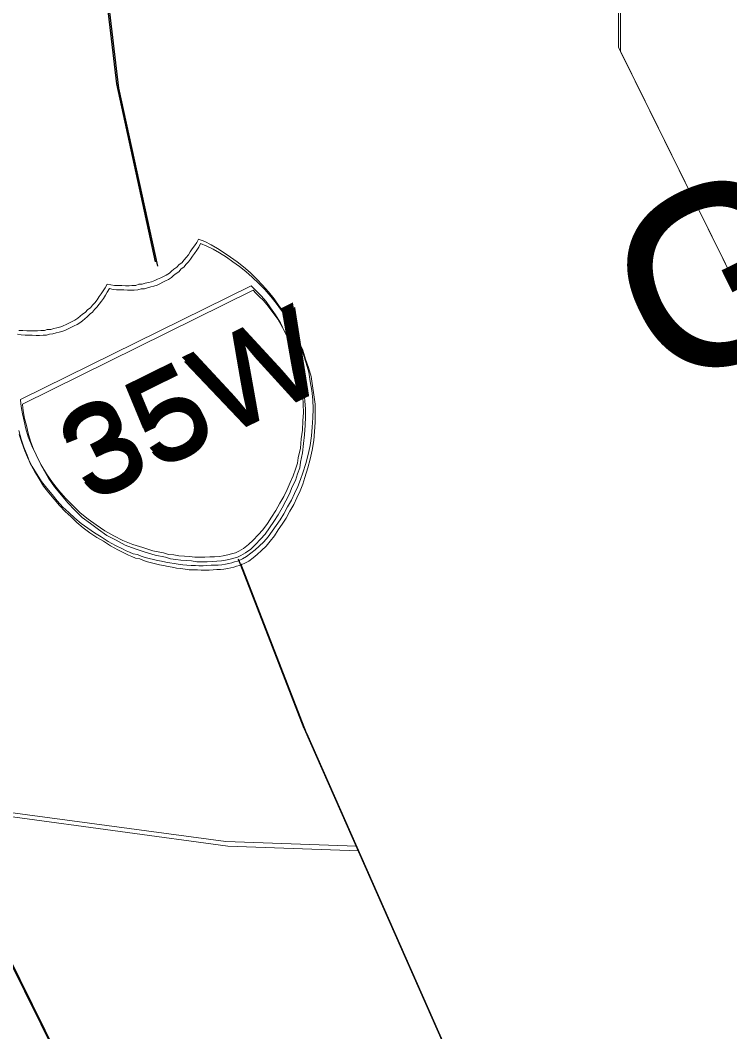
# Model space of a CAD drawing. Extents: x 2356606 to 2371222, y 6973096 to 6982644.
# Drawn here: x 2357229.6 to 2357271.7, y 6973747.7 to 6973807.5 of the extents above; entities that cross this region are included whole.
import ezdxf

# ---------------------------------------------------------------- set-up
doc = ezdxf.new("R2010")
doc.units = 0
doc.header["$LTSCALE"] = 2
doc.linetypes.add('LONG_DASHED', pattern=[7.5, 6, -1.5])
doc.layers.add('62', color=7, linetype='Continuous', lineweight=13)
doc.layers.add('63', color=7, linetype='Continuous', lineweight=13)

msp = doc.modelspace()

# ---------------------------------------------------------------- linework, layer by layer
at = {"layer": '62'}
msp.add_line((2357278.831, 6973778.071), (2357265.199, 6973805.693), dxfattribs=at)
at = {"layer": '62', "lineweight": 25}
for p, q in [((2357235.461, 6973803.512), (2357237.769, 6973792.987)), ((2357246.593, 6973765.347), (2357242.701, 6973775.37))]:
    msp.add_line(p, q, dxfattribs=at)
at = {"layer": '62'}
for points in [[(2357265.199, 6973805.693), (2357265.056, 6973867.503), (2357249.594, 6973928.478)], [(2357235.781, 6973791.575), (2357235.994, 6973791.555), (2357236.214, 6973791.564), (2357236.385, 6973791.57), (2357236.606, 6973791.579), (2357236.796, 6973791.65), (2357236.998, 6973791.649), (2357237.17, 6973791.708), (2357237.371, 6973791.756), (2357237.552, 6973791.796), (2357237.745, 6973791.866), (2357237.907, 6973791.945), (2357238.087, 6973792.036), (2357238.249, 6973792.115), (2357238.41, 6973792.195), (2357238.601, 6973792.315), (2357238.723, 6973792.423), (2357238.864, 6973792.544), (2357239.037, 6973792.656), (2357239.178, 6973792.826), (2357239.332, 6973792.924), (2357239.473, 6973793.096), (2357239.604, 6973793.237), (2357239.726, 6973793.397), (2357239.839, 6973793.578), (2357239.961, 6973793.739), (2357240.091, 6973793.928), (2357240.221, 6973794.119), (2357240.323, 6973794.321), (2357240.696, 6973794.175), (2357241.069, 6973793.984), (2357241.449, 6973793.77), (2357241.851, 6973793.516), (2357242.231, 6973793.251), (2357242.622, 6973792.969), (2357242.993, 6973792.676), (2357243.385, 6973792.341), (2357243.775, 6973791.958), (2357244.124, 6973791.603), (2357244.473, 6973791.198), (2357244.804, 6973790.785), (2357245.114, 6973790.36), (2357245.414, 6973789.956), (2357245.662, 6973789.503), (2357245.933, 6973789.058), (2357246.141, 6973788.532), (2357246.37, 6973788.019), (2357246.538, 6973787.475), (2357246.706, 6973786.982), (2357246.865, 6973786.456), (2357246.942, 6973785.893), (2357247.032, 6973785.359), (2357247.099, 6973784.816), (2357247.116, 6973784.271), (2357247.104, 6973783.739), (2357247.069, 6973783.196), (2357247.026, 6973782.673), (2357246.932, 6973782.1), (2357246.818, 6973781.566), (2357246.675, 6973781.043), (2357246.503, 6973780.483), (2357246.369, 6973780.089), (2357246.215, 6973779.688), (2357246.023, 6973779.265), (2357245.836, 6973778.874), (2357245.604, 6973778.482), (2357245.38, 6973778.071), (2357245.157, 6973777.711), (2357244.924, 6973777.369), (2357244.691, 6973777.028), (2357244.448, 6973776.708), (2357244.197, 6973776.407), (2357243.922, 6973776.147), (2357243.678, 6973775.925), (2357243.427, 6973775.726), (2357243.174, 6973775.528), (2357242.933, 6973775.407)], [(2357229.466, 6973788.96), (2357229.688, 6973788.921), (2357229.92, 6973788.908), (2357230.151, 6973788.897), (2357230.353, 6973788.894), (2357230.583, 6973788.885), (2357230.784, 6973788.884), (2357230.996, 6973788.91), (2357231.197, 6973788.909), (2357231.368, 6973788.969), (2357231.571, 6973788.971), (2357231.762, 6973789.04), (2357231.943, 6973789.079), (2357232.164, 6973789.138), (2357232.318, 6973789.187), (2357232.479, 6973789.268), (2357232.68, 6973789.366), (2357232.84, 6973789.445), (2357233.003, 6973789.525), (2357233.176, 6973789.636), (2357233.316, 6973789.754), (2357233.457, 6973789.876), (2357233.608, 6973789.976), (2357233.773, 6973790.156), (2357233.922, 6973790.257), (2357234.044, 6973790.417), (2357234.176, 6973790.556), (2357234.318, 6973790.726), (2357234.448, 6973790.918), (2357234.57, 6973791.078), (2357234.683, 6973791.259), (2357234.793, 6973791.44), (2357234.915, 6973791.653), (2357235.137, 6973791.61), (2357235.347, 6973791.586), (2357235.58, 6973791.574), (2357235.781, 6973791.575)], [(2357242.933, 6973775.407), (2357242.771, 6973775.327), (2357242.629, 6973775.259), (2357242.45, 6973775.22), (2357242.296, 6973775.17), (2357242.115, 6973775.13), (2357241.934, 6973775.091), (2357241.703, 6973775.051), (2357241.492, 6973775.024), (2357241.289, 6973775.024), (2357241.068, 6973775.015), (2357240.827, 6973774.997), (2357240.604, 6973774.987), (2357240.356, 6973774.989), (2357240.142, 6973775.01), (2357239.89, 6973775.011), (2357239.641, 6973775.013), (2357239.399, 6973775.043), (2357239.128, 6973775.086), (2357238.885, 6973775.118), (2357238.635, 6973775.168), (2357238.393, 6973775.198), (2357238.13, 6973775.269), (2357237.888, 6973775.302), (2357237.658, 6973775.363), (2357237.406, 6973775.416), (2357237.176, 6973775.476), (2357236.935, 6973775.558), (2357236.714, 6973775.652), (2357236.462, 6973775.702), (2357236.24, 6973775.794), (2357236.051, 6973775.876), (2357235.82, 6973775.987), (2357235.418, 6973776.191), (2357234.978, 6973776.423), (2357234.567, 6973776.7), (2357234.172, 6973776.931), (2357233.762, 6973777.206), (2357233.374, 6973777.49), (2357232.992, 6973777.803), (2357232.651, 6973778.137), (2357232.291, 6973778.46), (2357231.959, 6973778.825), (2357231.65, 6973779.197), (2357231.34, 6973779.573), (2357231.021, 6973779.966), (2357230.761, 6973780.389), (2357230.482, 6973780.855), (2357230.231, 6973781.309), (2357230.043, 6973781.794), (2357229.856, 6973782.277), (2357229.698, 6973782.752), (2357229.547, 6973783.255)], [(2357195.333, 6973764.01), (2357196.574, 6973762.716), (2357204.38, 6973762.201), (2357214.765, 6973759.723), (2357229.17, 6973760.385), (2357241.94, 6973758.656), (2357249.677, 6973758.384)]]:
    msp.add_lwpolyline(points, dxfattribs=at)
at = {"layer": '62', "lineweight": 25}
for points in [[(2357232.433, 6973920.486), (2357232.285, 6973919.105), (2357235.277, 6973888.336), (2357233.475, 6973857.563), (2357231.613, 6973836.018), (2357235.461, 6973803.512)], [(2357246.593, 6973765.347), (2357264.847, 6973724.041), (2357271.1, 6973715.534)]]:
    msp.add_lwpolyline(points, dxfattribs=at)
at = {"layer": '62'}
msp.add_lwpolyline([(2357243.44, 6973791.565), (2357229.779, 6973784.824), (2357229.798, 6973784.581), (2357229.834, 6973784.3), (2357229.896, 6973783.977), (2357230.002, 6973783.554), (2357230.103, 6973783.101), (2357230.239, 6973782.618), (2357230.446, 6973782.093), (2357230.716, 6973781.546), (2357230.995, 6973780.981), (2357231.314, 6973780.438), (2357231.674, 6973779.913), (2357232.053, 6973779.448), (2357232.463, 6973778.975), (2357232.873, 6973778.549), (2357233.314, 6973778.113), (2357233.795, 6973777.749), (2357234.267, 6973777.403), (2357234.769, 6973777.049), (2357235.31, 6973776.766), (2357235.853, 6973776.479), (2357236.444, 6973776.246), (2357237.037, 6973776.06), (2357237.631, 6973775.878), (2357238.245, 6973775.754), (2357238.545, 6973775.652), (2357238.857, 6973775.63), (2357239.159, 6973775.579), (2357239.491, 6973775.565), (2357239.785, 6973775.535), (2357240.105, 6973775.493), (2357240.408, 6973775.492), (2357240.708, 6973775.49), (2357241.001, 6973775.507), (2357241.273, 6973775.517), (2357241.564, 6973775.537), (2357241.795, 6973775.575), (2357242.067, 6973775.633), (2357242.29, 6973775.692), (2357242.509, 6973775.751), (2357242.713, 6973775.852), (2357242.983, 6973776.01), (2357243.298, 6973776.24), (2357243.57, 6973776.502), (2357243.865, 6973776.822), (2357244.147, 6973777.113), (2357244.412, 6973777.493), (2357244.657, 6973777.866), (2357244.91, 6973778.266), (2357245.154, 6973778.688), (2357245.376, 6973779.097), (2357245.581, 6973779.5), (2357245.754, 6973779.913), (2357245.936, 6973780.304), (2357246.07, 6973780.696), (2357246.194, 6973781.055), (2357246.236, 6973781.377), (2357246.359, 6973781.942), (2357246.411, 6973782.494), (2357246.483, 6973783.009), (2357246.507, 6973783.571), (2357246.54, 6973784.063), (2357246.532, 6973784.537), (2357246.504, 6973785), (2357246.447, 6973785.473), (2357246.39, 6973785.945), (2357246.33, 6973786.369), (2357246.212, 6973786.812), (2357246.085, 6973787.227), (2357245.955, 6973787.64), (2357245.807, 6973788.043), (2357245.636, 6973788.435), (2357245.448, 6973788.817), (2357245.179, 6973789.362), (2357244.892, 6973789.849), (2357244.59, 6973790.251), (2357244.33, 6973790.625), (2357244.041, 6973790.958), (2357243.8, 6973791.193), (2357243.6, 6973791.395)], close=True, dxfattribs=at)
at = {"layer": '62', "linetype": 'LONG_DASHED', "lineweight": 40}
msp.add_lwpolyline([(2357063.437, 6973694.625), (2357091.678, 6973637.398), (2357247.577, 6973714.339), (2357219.335, 6973771.564), (2357063.154, 6973694.485)], dxfattribs=at)
at = {"layer": '63'}
msp.add_line((2357278.701, 6973778.334), (2357265.069, 6973805.956), dxfattribs=at)
at = {"layer": '63', "lineweight": 25}
for p, q in [((2357235.331, 6973803.775), (2357237.639, 6973793.25)), ((2357246.463, 6973765.61), (2357242.571, 6973775.633))]:
    msp.add_line(p, q, dxfattribs=at)
at = {"layer": '63'}
for points in [[(2357265.069, 6973805.956), (2357264.926, 6973867.766), (2357249.464, 6973928.741)], [(2357235.651, 6973791.838), (2357235.864, 6973791.818), (2357236.084, 6973791.827), (2357236.255, 6973791.833), (2357236.476, 6973791.842), (2357236.666, 6973791.913), (2357236.868, 6973791.912), (2357237.04, 6973791.971), (2357237.241, 6973792.019), (2357237.422, 6973792.059), (2357237.615, 6973792.129), (2357237.777, 6973792.208), (2357237.957, 6973792.299), (2357238.119, 6973792.378), (2357238.28, 6973792.458), (2357238.471, 6973792.578), (2357238.593, 6973792.686), (2357238.734, 6973792.807), (2357238.907, 6973792.919), (2357239.048, 6973793.089), (2357239.202, 6973793.187), (2357239.343, 6973793.359), (2357239.474, 6973793.5), (2357239.596, 6973793.66), (2357239.709, 6973793.841), (2357239.831, 6973794.002), (2357239.961, 6973794.191), (2357240.091, 6973794.382), (2357240.193, 6973794.584), (2357240.566, 6973794.438), (2357240.939, 6973794.247), (2357241.319, 6973794.033), (2357241.721, 6973793.779), (2357242.101, 6973793.514), (2357242.492, 6973793.232), (2357242.863, 6973792.939), (2357243.255, 6973792.604), (2357243.645, 6973792.221), (2357243.994, 6973791.866), (2357244.343, 6973791.461), (2357244.674, 6973791.048), (2357244.984, 6973790.623), (2357245.284, 6973790.219), (2357245.532, 6973789.766), (2357245.803, 6973789.321), (2357246.011, 6973788.795), (2357246.24, 6973788.282), (2357246.408, 6973787.738), (2357246.576, 6973787.245), (2357246.735, 6973786.719), (2357246.812, 6973786.156), (2357246.902, 6973785.622), (2357246.969, 6973785.079), (2357246.986, 6973784.534), (2357246.974, 6973784.002), (2357246.939, 6973783.459), (2357246.896, 6973782.936), (2357246.802, 6973782.363), (2357246.688, 6973781.829), (2357246.545, 6973781.306), (2357246.373, 6973780.746), (2357246.239, 6973780.352), (2357246.085, 6973779.951), (2357245.893, 6973779.528), (2357245.706, 6973779.137), (2357245.474, 6973778.745), (2357245.25, 6973778.334), (2357245.027, 6973777.974), (2357244.794, 6973777.632), (2357244.561, 6973777.291), (2357244.318, 6973776.971), (2357244.067, 6973776.67), (2357243.792, 6973776.41), (2357243.548, 6973776.188), (2357243.297, 6973775.989), (2357243.044, 6973775.791), (2357242.803, 6973775.67)], [(2357229.558, 6973789.184), (2357229.79, 6973789.171), (2357230.021, 6973789.16), (2357230.223, 6973789.157), (2357230.453, 6973789.148), (2357230.654, 6973789.147), (2357230.866, 6973789.173), (2357231.067, 6973789.172), (2357231.238, 6973789.232), (2357231.441, 6973789.234), (2357231.632, 6973789.303), (2357231.813, 6973789.342), (2357232.034, 6973789.401), (2357232.188, 6973789.45), (2357232.349, 6973789.531), (2357232.55, 6973789.629), (2357232.71, 6973789.708), (2357232.873, 6973789.788), (2357233.046, 6973789.899), (2357233.186, 6973790.017), (2357233.327, 6973790.139), (2357233.478, 6973790.239), (2357233.643, 6973790.419), (2357233.792, 6973790.52), (2357233.914, 6973790.68), (2357234.046, 6973790.819), (2357234.188, 6973790.989), (2357234.318, 6973791.181), (2357234.44, 6973791.341), (2357234.553, 6973791.522), (2357234.663, 6973791.703), (2357234.785, 6973791.916), (2357235.007, 6973791.873), (2357235.217, 6973791.849), (2357235.45, 6973791.837), (2357235.651, 6973791.838)], [(2357242.803, 6973775.67), (2357242.641, 6973775.59), (2357242.499, 6973775.522), (2357242.32, 6973775.483), (2357242.166, 6973775.433), (2357241.985, 6973775.393), (2357241.804, 6973775.354), (2357241.573, 6973775.314), (2357241.362, 6973775.287), (2357241.159, 6973775.287), (2357240.938, 6973775.278), (2357240.697, 6973775.26), (2357240.474, 6973775.25), (2357240.226, 6973775.252), (2357240.012, 6973775.273), (2357239.76, 6973775.274), (2357239.511, 6973775.276), (2357239.269, 6973775.306), (2357238.998, 6973775.349), (2357238.755, 6973775.381), (2357238.505, 6973775.431), (2357238.263, 6973775.461), (2357238, 6973775.532), (2357237.758, 6973775.565), (2357237.528, 6973775.626), (2357237.276, 6973775.679), (2357237.046, 6973775.739), (2357236.805, 6973775.821), (2357236.584, 6973775.915), (2357236.332, 6973775.965), (2357236.11, 6973776.057), (2357235.921, 6973776.139), (2357235.69, 6973776.25), (2357235.288, 6973776.454), (2357234.848, 6973776.686), (2357234.437, 6973776.963), (2357234.042, 6973777.194), (2357233.632, 6973777.469), (2357233.244, 6973777.753), (2357232.862, 6973778.066), (2357232.521, 6973778.4), (2357232.161, 6973778.723), (2357231.829, 6973779.088), (2357231.52, 6973779.46), (2357231.21, 6973779.836), (2357230.891, 6973780.229), (2357230.631, 6973780.652), (2357230.352, 6973781.118), (2357230.101, 6973781.572), (2357229.913, 6973782.057), (2357229.726, 6973782.54), (2357229.568, 6973783.015)], [(2357195.203, 6973764.273), (2357196.444, 6973762.979), (2357204.25, 6973762.464), (2357214.635, 6973759.986), (2357229.04, 6973760.648), (2357241.81, 6973758.919), (2357249.547, 6973758.647)]]:
    msp.add_lwpolyline(points, dxfattribs=at)
at = {"layer": '63', "lineweight": 25}
for points in [[(2357232.303, 6973920.749), (2357232.155, 6973919.368), (2357235.147, 6973888.599), (2357233.345, 6973857.826), (2357231.483, 6973836.281), (2357235.331, 6973803.775)], [(2357246.463, 6973765.61), (2357264.717, 6973724.304), (2357270.97, 6973715.797)]]:
    msp.add_lwpolyline(points, dxfattribs=at)
at = {"layer": '63'}
msp.add_lwpolyline([(2357243.31, 6973791.828), (2357229.649, 6973785.087), (2357229.668, 6973784.844), (2357229.704, 6973784.563), (2357229.766, 6973784.24), (2357229.872, 6973783.817), (2357229.973, 6973783.364), (2357230.109, 6973782.881), (2357230.316, 6973782.356), (2357230.586, 6973781.809), (2357230.865, 6973781.244), (2357231.184, 6973780.701), (2357231.544, 6973780.176), (2357231.923, 6973779.711), (2357232.333, 6973779.238), (2357232.743, 6973778.812), (2357233.184, 6973778.376), (2357233.665, 6973778.012), (2357234.137, 6973777.666), (2357234.639, 6973777.312), (2357235.18, 6973777.029), (2357235.723, 6973776.742), (2357236.314, 6973776.509), (2357236.907, 6973776.323), (2357237.501, 6973776.141), (2357238.115, 6973776.017), (2357238.415, 6973775.915), (2357238.727, 6973775.893), (2357239.029, 6973775.842), (2357239.361, 6973775.828), (2357239.655, 6973775.798), (2357239.975, 6973775.756), (2357240.278, 6973775.755), (2357240.578, 6973775.753), (2357240.871, 6973775.77), (2357241.143, 6973775.78), (2357241.434, 6973775.8), (2357241.665, 6973775.838), (2357241.937, 6973775.896), (2357242.16, 6973775.955), (2357242.379, 6973776.014), (2357242.583, 6973776.115), (2357242.853, 6973776.273), (2357243.168, 6973776.503), (2357243.44, 6973776.765), (2357243.735, 6973777.085), (2357244.017, 6973777.376), (2357244.282, 6973777.756), (2357244.527, 6973778.129), (2357244.78, 6973778.529), (2357245.024, 6973778.951), (2357245.246, 6973779.36), (2357245.451, 6973779.763), (2357245.624, 6973780.176), (2357245.806, 6973780.567), (2357245.94, 6973780.959), (2357246.064, 6973781.318), (2357246.106, 6973781.64), (2357246.229, 6973782.205), (2357246.281, 6973782.757), (2357246.353, 6973783.272), (2357246.377, 6973783.834), (2357246.41, 6973784.326), (2357246.402, 6973784.8), (2357246.374, 6973785.263), (2357246.317, 6973785.736), (2357246.26, 6973786.208), (2357246.2, 6973786.632), (2357246.082, 6973787.075), (2357245.955, 6973787.49), (2357245.825, 6973787.903), (2357245.677, 6973788.306), (2357245.506, 6973788.698), (2357245.318, 6973789.08), (2357245.049, 6973789.625), (2357244.762, 6973790.112), (2357244.46, 6973790.514), (2357244.2, 6973790.888), (2357243.911, 6973791.221), (2357243.67, 6973791.456), (2357243.47, 6973791.658)], close=True, dxfattribs=at)
at = {"layer": '63', "linetype": 'LONG_DASHED', "lineweight": 40}
msp.add_lwpolyline([(2357063.307, 6973694.888), (2357091.548, 6973637.661), (2357247.447, 6973714.602), (2357219.205, 6973771.827), (2357063.024, 6973694.748)], dxfattribs=at)

# ---------------------------------------------------------------- texts
at = {"layer": '62'}
for s, height, width, p in [('GRAPEVINE', 10.21, 1.1, (2357268.029, 6973785.16)), ('35W', 5.099, 1.15, (2357233.742, 6973778.878))]:
    msp.add_text(s, height=height, rotation=26.268, dxfattribs=dict(at, width=width)).set_placement(p)
at = {"layer": '63'}
for s, height, width, p in [('GRAPEVINE', 10.21, 1.1, (2357267.899, 6973785.424)), ('35W', 5.099, 1.15, (2357233.612, 6973779.142))]:
    msp.add_text(s, height=height, rotation=26.268, dxfattribs=dict(at, width=width)).set_placement(p)

doc.saveas('drawing.dxf')
